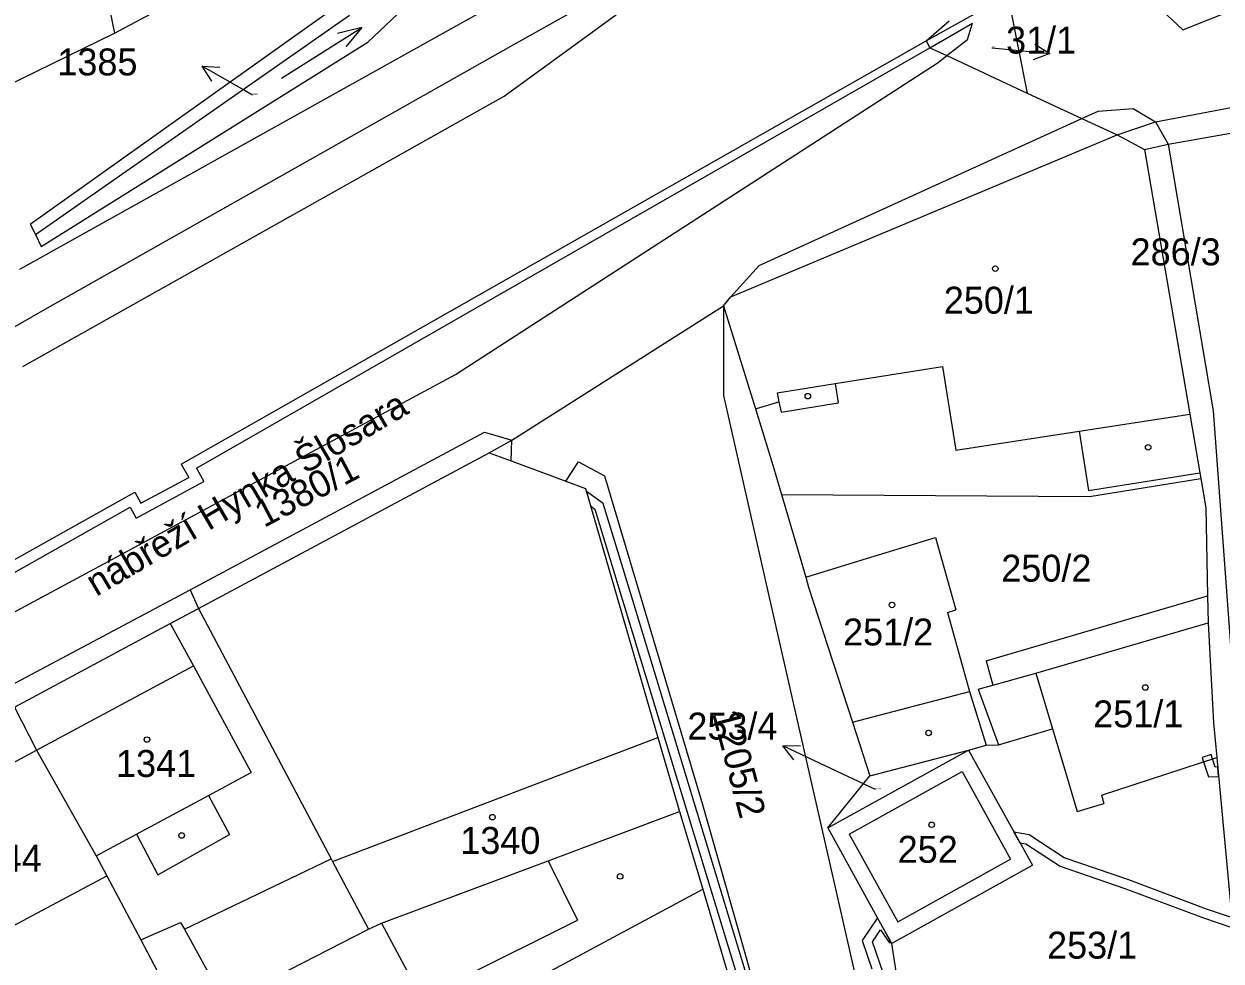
# Model space of a CAD drawing. Extents: x -785744 to -782822, y -1067550 to -1063910.
# Drawn here: x -783925.3 to -783849.7, y -1065355.9 to -1065296.7 of the extents above; entities that cross this region are included whole.
import ezdxf

# ---------------------------------------------------------------- set-up
doc = ezdxf.new("R2010")
doc.units = 0
for name, color, linetype in [('Hranice parcel', 7, 'Continuous'), ('Parcelní čísla', 7, 'Continuous'), ('Pop_ČP_popisy', 7, 'Continuous'), ('Vnitřní kresba', 7, 'Continuous'), ('Věcná břemena k části', 7, 'Continuous'), ('Značky budov', 7, 'Continuous'), ('Značky kultur', 7, 'Continuous')]:
    doc.layers.add(name, color=color, linetype=linetype)

msp = doc.modelspace()

# ---------------------------------------------------------------- linework, layer by layer
at = {"layer": 'Hranice parcel'}
for points in [[(-783919.57, -1065297.33), (-783889.95, -1065281.55)], [(-783903.58, -1065297.9), (-783888.8, -1065283.93)], [(-783894.54, -1065298.16), (-783877.6, -1065288.64)], [(-783857.42, -1065292.15), (-783852.14, -1065297.13)], [(-783852.14, -1065297.13), (-783839.59, -1065292.12)], [(-783925.55, -1065312.23), (-783895.91, -1065295.72)], [(-783924.88, -1065309.39), (-783905.41, -1065295.52)], [(-783863.09, -1065295.39), (-783861.95, -1065301.11)], [(-783868.09, -1065298.25), (-783865.4, -1065296.71)], [(-783935.32, -1065305.04), (-783919.57, -1065297.33)], [(-783924.2, -1065310.81), (-783903.58, -1065297.9)], [(-783853.86, -1065302.93), (-783824.59, -1065297.37)], [(-783924.08, -1065314.85), (-783894.54, -1065298.16)], [(-783914.4, -1065324.8), (-783868.09, -1065298.25)], [(-783868.09, -1065298.25), (-783867.02, -1065298.75)], [(-783867.02, -1065298.75), (-783861.95, -1065301.11)], [(-783853.06, -1065304.35), (-783827.19, -1065299.78)], [(-783861.95, -1065301.11), (-783858.5, -1065302.71)], [(-783858.5, -1065302.71), (-783856.27, -1065303.75)], [(-783856.27, -1065303.75), (-783853.86, -1065302.93)], [(-783880.67, -1065313.98), (-783856.27, -1065303.75)], [(-783856.27, -1065303.75), (-783854.56, -1065304.68)], [(-783854.56, -1065304.68), (-783853.06, -1065304.35)], [(-783854.56, -1065304.68), (-783851.69, -1065321.38)], [(-783924.88, -1065309.39), (-783924.56, -1065310.05)], [(-783924.56, -1065310.05), (-783924.2, -1065310.81)], [(-783894.49, -1065323.03), (-783881.13, -1065314.55)], [(-783881.13, -1065314.55), (-783880.67, -1065313.98)], [(-783881.13, -1065314.55), (-783879.1, -1065321.06)], [(-783960.82, -1065335.99), (-783924.08, -1065314.85)], [(-783879.1, -1065321.06), (-783878.01, -1065324.61)], [(-783851.69, -1065321.38), (-783851.06, -1065325.09)], [(-783895.91, -1065323.83), (-783894.49, -1065323.03)], [(-783914.26, -1065333.65), (-783895.91, -1065323.83)], [(-783895.91, -1065323.83), (-783894.53, -1065324.34)], [(-783894.53, -1065324.34), (-783891.07, -1065325.61)], [(-783914.4, -1065324.8), (-783913.92, -1065325.63)], [(-783878.01, -1065324.61), (-783877.46, -1065326.45)], [(-783851.06, -1065325.09), (-783851, -1065325.45)], [(-783918.2, -1065327.95), (-783913.92, -1065325.63)], [(-783891.07, -1065325.61), (-783889.83, -1065326.07)], [(-783858.02, -1065326.58), (-783851, -1065325.45)], [(-783851, -1065325.45), (-783850.68, -1065327.31)], [(-783889.83, -1065326.07), (-783885.27, -1065341.8)], [(-783877.46, -1065326.45), (-783876.49, -1065329.75)], [(-783877.46, -1065326.45), (-783858.02, -1065326.58)], [(-783941.75, -1065340.33), (-783918.57, -1065327.25)], [(-783918.57, -1065327.25), (-783918.2, -1065327.95)], [(-783850.68, -1065327.31), (-783850.57, -1065332.86)], [(-783872.3, -1065330.56), (-783867.74, -1065329.17)], [(-783867.74, -1065329.17), (-783866.46, -1065333.75)], [(-783876.49, -1065329.75), (-783875.93, -1065331.67)], [(-783875.93, -1065331.67), (-783872.3, -1065330.56)], [(-783875.93, -1065331.67), (-783875.75, -1065332.3)], [(-783926.45, -1065338.68), (-783914.79, -1065332.47)], [(-783914.79, -1065332.47), (-783914.26, -1065333.65)], [(-783875.75, -1065332.3), (-783872.98, -1065340.84)], [(-783864.54, -1065336.97), (-783850.57, -1065332.86)], [(-783850.57, -1065332.86), (-783850.54, -1065334.56)], [(-783914.26, -1065333.65), (-783905.88, -1065349.47)], [(-783866.99, -1065333.9), (-783866.46, -1065333.75)], [(-783866.99, -1065333.9), (-783865.6, -1065338.9)], [(-783850.54, -1065334.56), (-783850.2, -1065340.88)], [(-783864.54, -1065336.97), (-783864.12, -1065338.49)], [(-783865.05, -1065338.75), (-783864.12, -1065338.49)], [(-783865.05, -1065338.75), (-783863.76, -1065342.27)], [(-783865.6, -1065338.9), (-783864.54, -1065342.28)], [(-783925.88, -1065339.89), (-783924.48, -1065342.6)], [(-783872.98, -1065340.84), (-783871.89, -1065344.22)], [(-783850.2, -1065340.88), (-783849.99, -1065343.07)], [(-783885.27, -1065341.8), (-783883.9, -1065346.47)], [(-783863.76, -1065342.27), (-783860.36, -1065341.26)], [(-783860.36, -1065341.26), (-783859.65, -1065343.64)], [(-783865.66, -1065342.59), (-783864.54, -1065342.28)], [(-783864.54, -1065342.28), (-783863.76, -1065342.27)], [(-783924.48, -1065342.6), (-783920.73, -1065349.28)], [(-783874.54, -1065347.5), (-783865.66, -1065342.59)], [(-783871.89, -1065344.22), (-783865.66, -1065342.59)], [(-783865.66, -1065342.59), (-783861.63, -1065349.86)], [(-783857.27, -1065345.44), (-783849.99, -1065343.07)], [(-783849.99, -1065343.07), (-783848.11, -1065363.14)], [(-783859.65, -1065343.64), (-783858.81, -1065346.47)], [(-783874.54, -1065347.5), (-783871.89, -1065344.22)], [(-783857.27, -1065345.44), (-783857.11, -1065345.97)], [(-783858.81, -1065346.47), (-783857.11, -1065345.97)], [(-783892.2, -1065349.58), (-783883.9, -1065346.47)], [(-783883.9, -1065346.47), (-783882.43, -1065351.38)], [(-783874.54, -1065347.5), (-783870.51, -1065354.8)], [(-783920.73, -1065349.28), (-783920.05, -1065350.54)], [(-783905.88, -1065349.47), (-783905.8, -1065349.62)], [(-783905.8, -1065349.62), (-783903.54, -1065353.91)], [(-783902.72, -1065353.53), (-783892.2, -1065349.58)], [(-783870.51, -1065354.8), (-783861.63, -1065349.86)], [(-783920.05, -1065350.54), (-783917.9, -1065354.58)], [(-783882.43, -1065351.38), (-783879.67, -1065360.69)], [(-783903.54, -1065353.91), (-783902.72, -1065353.53)], [(-783902.72, -1065353.53), (-783898.67, -1065361.07)], [(-783917.9, -1065354.58), (-783915.17, -1065359.77)], [(-783912.6, -1065358.56), (-783903.54, -1065353.91)], [(-783870.51, -1065354.8), (-783869.6, -1065360.8)]]:
    msp.add_lwpolyline(points, dxfattribs=at)
at = {"layer": 'Pop_ČP_popisy'}
for p, q in [((-783863.51, -1065298.33), (-783860.524, -1065298.624)), ((-783911.43, -1065300.91), (-783914.036, -1065299.423)), ((-783874.66, -1065343.61), (-783877.376, -1065342.336))]:
    msp.add_line(p, q, dxfattribs=at)
for points in [[(-783864.18, -1065298.26), (-783863.51, -1065298.33)], [(-783861.471, -1065298.028), (-783860.524, -1065298.624), (-783861.569, -1065299.023)], [(-783913.415, -1065300.353), (-783914.036, -1065299.423), (-783912.919, -1065299.485)], [(-783910.85, -1065301.24), (-783911.43, -1065300.91)], [(-783876.683, -1065343.213), (-783877.376, -1065342.336), (-783876.258, -1065342.308)], [(-783871.54, -1065345.08), (-783874.66, -1065343.61)]]:
    msp.add_lwpolyline(points, dxfattribs=at)
at = {"layer": 'Vnitřní kresba'}
for points in [[(-783921.96, -1065285.67), (-783919.57, -1065297.33)], [(-783894.97, -1065301.3), (-783877.6, -1065288.64)], [(-783924.56, -1065310.05), (-783904.74, -1065296.2)], [(-783868.34, -1065297.82), (-783865.2, -1065296.07)], [(-783868.34, -1065297.82), (-783866.88, -1065296.55)], [(-783865.72, -1065297.74), (-783865.4, -1065296.71)], [(-783915.36, -1065324.55), (-783868.34, -1065297.82)], [(-783868.34, -1065297.82), (-783868.09, -1065298.25)], [(-783867.02, -1065298.75), (-783865.72, -1065297.74)], [(-783898.05, -1065318.88), (-783867.57, -1065299.18)], [(-783867.57, -1065299.18), (-783867.02, -1065298.75)], [(-783925.36, -1065318.37), (-783894.97, -1065301.3)], [(-783858.5, -1065302.71), (-783857.48, -1065302.25)], [(-783857.48, -1065302.25), (-783855.27, -1065302.08)], [(-783855.27, -1065302.08), (-783853.86, -1065302.93)], [(-783878.87, -1065312), (-783858.5, -1065302.71)], [(-783853.86, -1065302.93), (-783853.06, -1065304.35)], [(-783853.06, -1065304.35), (-783850.22, -1065321.18)], [(-783880.67, -1065313.98), (-783878.87, -1065312)], [(-783881.13, -1065314.55), (-783881.13, -1065320.2)], [(-783874.08, -1065319.46), (-783867.3, -1065318.38)], [(-783867.3, -1065318.38), (-783866.86, -1065321.15)], [(-783928.24, -1065335.12), (-783898.05, -1065318.88)], [(-783877.73, -1065320.04), (-783874.08, -1065319.46)], [(-783874.08, -1065319.46), (-783873.88, -1065320.68)], [(-783881.13, -1065320.2), (-783878.32, -1065332.59)], [(-783879.1, -1065321.06), (-783877.64, -1065320.61)], [(-783877.73, -1065320.04), (-783877.64, -1065320.61)], [(-783877.64, -1065320.61), (-783877.48, -1065321.25)], [(-783877.48, -1065321.25), (-783873.88, -1065320.68)], [(-783866.86, -1065321.15), (-783866.46, -1065323.66)], [(-783858.67, -1065322.45), (-783851.69, -1065321.38)], [(-783850.22, -1065321.18), (-783847.02, -1065364.46)], [(-783914.79, -1065332.47), (-783896.22, -1065322.52)], [(-783896.22, -1065322.52), (-783894.49, -1065323.03)], [(-783866.46, -1065323.66), (-783858.67, -1065322.45)], [(-783858.67, -1065322.45), (-783858.08, -1065326.21)], [(-783894.53, -1065324.34), (-783894.49, -1065323.03)], [(-783891.07, -1065325.61), (-783890.27, -1065324.4)], [(-783890.27, -1065324.4), (-783888.63, -1065325.27)], [(-783915.36, -1065324.55), (-783914.88, -1065325.38)], [(-783858.08, -1065326.21), (-783851.06, -1065325.09)], [(-783917.91, -1065327.01), (-783914.88, -1065325.38)], [(-783888.63, -1065325.27), (-783882.44, -1065346.03)], [(-783942.67, -1065339.96), (-783918.28, -1065326.31)], [(-783918.28, -1065326.31), (-783917.91, -1065327.01)], [(-783878.32, -1065332.59), (-783870.24, -1065368.1)], [(-783916.06, -1065334.61), (-783914.26, -1065333.65)], [(-783925.88, -1065339.89), (-783916.06, -1065334.61)], [(-783916.06, -1065334.61), (-783914.57, -1065337.28)], [(-783861.41, -1065337.73), (-783850.54, -1065334.56)], [(-783924.48, -1065342.6), (-783914.57, -1065337.28)], [(-783914.57, -1065337.28), (-783910.94, -1065344.01)], [(-783864.12, -1065338.49), (-783861.41, -1065337.73)], [(-783861.41, -1065337.73), (-783860.36, -1065341.26)], [(-783872.98, -1065340.84), (-783865.6, -1065338.9)], [(-783905.8, -1065349.62), (-783885.27, -1065341.8)], [(-783934.19, -1065347.83), (-783924.48, -1065342.6)], [(-783913.63, -1065345.46), (-783910.94, -1065344.01)], [(-783873.19, -1065347.9), (-783866.06, -1065343.95)], [(-783866.06, -1065343.95), (-783863.01, -1065349.48)], [(-783918.17, -1065347.9), (-783913.63, -1065345.46)], [(-783913.63, -1065345.46), (-783912.3, -1065347.92)], [(-783882.44, -1065346.03), (-783878.16, -1065361.09)], [(-783920.73, -1065349.28), (-783918.17, -1065347.9)], [(-783918.17, -1065347.9), (-783916.84, -1065350.47)], [(-783916.84, -1065350.47), (-783912.3, -1065347.92)], [(-783873.19, -1065347.9), (-783870.12, -1065353.44)], [(-783915.15, -1065353.91), (-783905.88, -1065349.47)], [(-783892.2, -1065349.58), (-783890.33, -1065353.33)], [(-783870.12, -1065353.44), (-783863.01, -1065349.48)], [(-783929.77, -1065355.72), (-783920.05, -1065350.54)], [(-783896.8, -1065359.1), (-783882.43, -1065351.38)], [(-783917.9, -1065354.58), (-783915.39, -1065353.48)], [(-783915.39, -1065353.48), (-783915.15, -1065353.91)], [(-783897.82, -1065357.05), (-783890.33, -1065353.33)], [(-783915.15, -1065353.91), (-783912.6, -1065358.56)]]:
    msp.add_lwpolyline(points, dxfattribs=at)
at = {"layer": 'Věcná břemena k části'}
for points in [[(-783889.77, -1065326.27), (-783889.51, -1065327.18)], [(-783888.72, -1065327.02), (-783889.77, -1065326.27)], [(-783889.51, -1065327.18), (-783889.24, -1065327.38)], [(-783889.24, -1065327.38), (-783887.49, -1065333.13)], [(-783886.91, -1065332.95), (-783888.72, -1065327.02)], [(-783887.49, -1065333.13), (-783880.33, -1065356.66)], [(-783879.75, -1065356.5), (-783886.91, -1065332.95)], [(-783850.08, -1065343.67), (-783850.25, -1065343.15), (-783850.34, -1065342.87), (-783850.91, -1065343.06), (-783850.82, -1065343.34)], [(-783850.82, -1065343.34), (-783850.52, -1065344.29), (-783849.88, -1065344.26)], [(-783849.88, -1065344.26), (-783849.93, -1065343.66), (-783850.08, -1065343.67)], [(-783861.83, -1065347.95), (-783862.79, -1065347.77)], [(-783862.79, -1065347.77), (-783862.41, -1065348.45)], [(-783862.41, -1065348.45), (-783862.05, -1065348.51)], [(-783862.05, -1065348.51), (-783859.88, -1065349.93)], [(-783859.62, -1065349.39), (-783861.83, -1065347.95)], [(-783859.88, -1065349.93), (-783855.8, -1065351.33)], [(-783855.6, -1065350.77), (-783859.62, -1065349.39)], [(-783850.63, -1065352.63), (-783855.6, -1065350.77)], [(-783855.8, -1065351.33), (-783850.83, -1065353.19)], [(-783849.05, -1065353.16), (-783850.63, -1065352.63)], [(-783871.4, -1065353.18), (-783872.37, -1065354.62)], [(-783870.55, -1065354.72), (-783871.4, -1065353.18)], [(-783850.83, -1065353.19), (-783849.1, -1065353.77)], [(-783872.37, -1065354.62), (-783871.77, -1065356.4)], [(-783871.71, -1065354.7), (-783871.21, -1065353.95)], [(-783871.21, -1065353.95), (-783870.64, -1065354.77)], [(-783871.05, -1065356.66), (-783871.71, -1065354.7)], [(-783870.64, -1065354.77), (-783870.55, -1065354.72)]]:
    msp.add_lwpolyline(points, dxfattribs=at)
at = {"layer": 'Značky budov'}
for centre in [(-783863.97, -1065312.2), (-783875.8, -1065320.25), (-783854.32, -1065323.48), (-783870.49, -1065333.43), (-783854.5, -1065338.64), (-783917.52, -1065341.93), (-783868.18, -1065341.51), (-783895.71, -1065346.83), (-783915.33, -1065347.99), (-783867.98, -1065347.31), (-783887.65, -1065350.57)]:
    msp.add_circle(centre, 0.175, dxfattribs=at)
at = {"layer": 'Značky kultur'}
for points in [[(-783909.025, -1065300.175), (-783903.955, -1065296.965), (-783905.49, -1065297.345)], [(-783903.955, -1065296.965), (-783904.955, -1065298.19)]]:
    msp.add_lwpolyline(points, dxfattribs=at)

# ---------------------------------------------------------------- texts
at = {"layer": 'Parcelní čísla'}
for s, height, p in [('31/1', 0.1, (-783864.18, -1065298.26)), ('1385', 0.1, (-783910.85, -1065301.24)), ('250/1', 1.7, (-783867.22, -1065315.04)), ('250/2', 1.7, (-783863.59, -1065331.96)), ('251/2', 1.7, (-783873.58, -1065335.99)), ('251/1', 1.7, (-783857.79, -1065341.16)), ('1341', 1.7, (-783919.47, -1065344.29)), ('253/4', 0.1, (-783871.54, -1065345.08)), ('1340', 1.7, (-783897.74, -1065349.15)), ('1344', 1.7, (-783929.21, -1065350.27)), ('252', 1.7, (-783870.13, -1065349.71)), ('253/1', 1.7, (-783860.7, -1065355.76))]:
    msp.add_text(s, height=height, dxfattribs=at).set_placement(p)
msp.add_text('1380/1', height=1.7, rotation=27.79749, dxfattribs=at).set_placement((-783910.13, -1065328.58))
at = {"layer": 'Pop_ČP_popisy'}
for s, p in [('31/1', (-783863.287, -1065298.62)), ('1385', (-783923.174, -1065300)), ('286/3', (-783855.429, -1065311.99)), ('253/4', (-783883.405, -1065341.93))]:
    msp.add_text(s, height=1.7, dxfattribs=at).set_placement(p)
for s, rotation, p in [('nábřeží Hynka Šlosara', 30.39795, (-783920.72, -1065332.93)), ('1205/2', 284.86377, (-783881.849, -1065340.295))]:
    msp.add_text(s, height=1.7, rotation=rotation, dxfattribs=at).set_placement(p)

doc.saveas('drawing.dxf')
